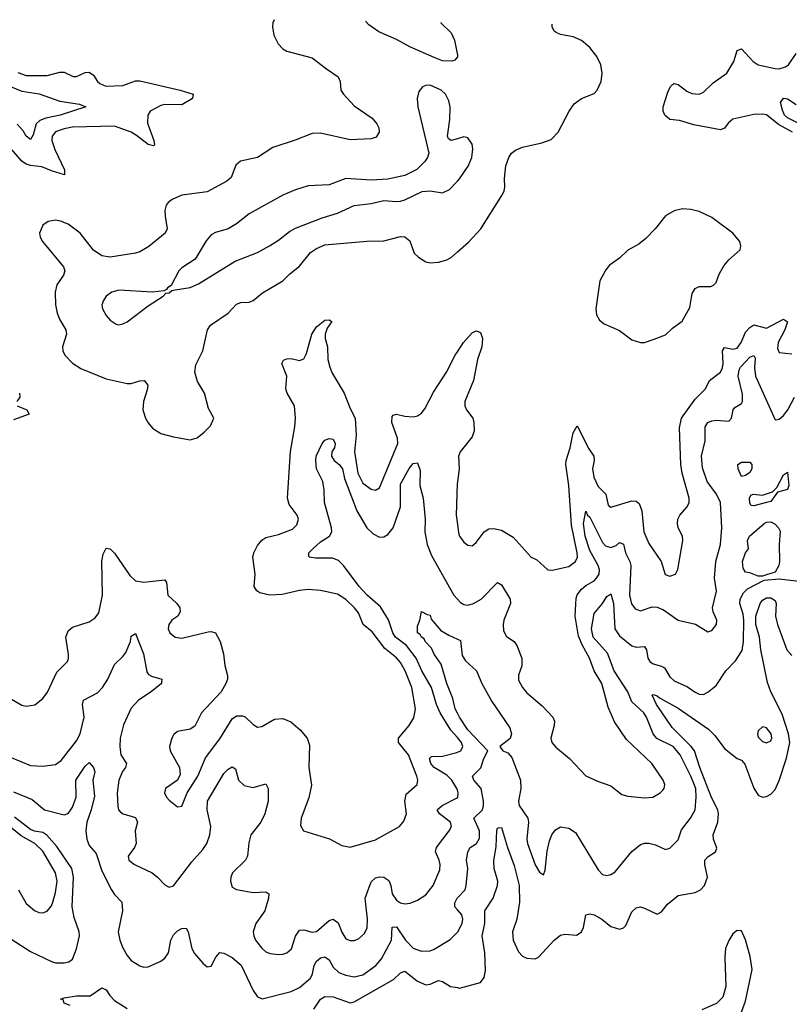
# Model space of a CAD drawing. Header units: inches. Extents: x 1694797 to 1849917, y 907313 to 1017959.
# Tile 830 of 834: x 1837919 to 1841578, y 1011585 to 1016264. Entities that reach past the tile are written whole.
import ezdxf

# ---------------------------------------------------------------- set-up
doc = ezdxf.new("R2010")
doc.units = ezdxf.units.IN
doc.header["$MEASUREMENT"] = 0
doc.layers.add('B8031', color=7, linetype='Continuous')
doc.layers.add('B8041', color=7, linetype='Continuous')

msp = doc.modelspace()

# ---------------------------------------------------------------- linework, layer by layer
at = {"layer": 'B8031', "color": 5}
for points, elevation in [([(1839129.5, 1016264.2), (1839123.2, 1016250), (1839121.5, 1016230), (1839127.6, 1016190), (1839147.8, 1016150), (1839170, 1016126), (1839190, 1016114.6), (1839310, 1016083.2), (1839378, 1016030), (1839433.4, 1015993.4), (1839442.6, 1015970), (1839445.3, 1015930), (1839458.7, 1015910), (1839510, 1015854.3), (1839595.5, 1015795.5), (1839617.3, 1015770), (1839626.5, 1015750), (1839628.8, 1015730), (1839613.5, 1015706.5), (1839590, 1015698.5), (1839490, 1015694), (1839350, 1015725.7), (1839310, 1015723.8), (1839228.6, 1015691.4), (1839122.7, 1015657.3), (1839050, 1015608.6), (1838968.6, 1015591.4), (1838947.3, 1015572.7), (1838925.1, 1015514.9), (1838903.5, 1015496.5), (1838810, 1015445.8), (1838690.6, 1015430.6), (1838644.2, 1015410), (1838625.1, 1015394.9), (1838616.4, 1015383.6), (1838610, 1015358), (1838610.2, 1015330), (1838620.7, 1015270), (1838610.2, 1015250), (1838533.7, 1015186.3), (1838490, 1015160.8), (1838470, 1015154.9), (1838350, 1015135.7), (1838310, 1015142.8), (1838269.5, 1015169.5), (1838207.2, 1015250), (1838150, 1015293.3), (1838112.8, 1015307.2), (1838089.2, 1015310.8), (1838055.3, 1015304.7), (1838030, 1015287.3), (1838012.8, 1015250), (1838016.5, 1015230), (1838028.4, 1015210), (1838127.8, 1015090), (1838133.2, 1015070), (1838127.5, 1015050), (1838096.3, 1015003.7), (1838087.7, 1014970), (1838090.1, 1014910), (1838097.3, 1014870), (1838110, 1014837.4), (1838139.3, 1014790), (1838142, 1014770), (1838123.2, 1014710), (1838124.2, 1014690), (1838134, 1014670), (1838170, 1014632.7), (1838210, 1014606.3), (1838330, 1014557.4), (1838430, 1014535.5), (1838450, 1014535.8), (1838490, 1014548.4), (1838511, 1014550), (1838527.9, 1014527.9), (1838525.2, 1014505.2), (1838507.6, 1014450), (1838505.3, 1014410), (1838517.6, 1014370), (1838530, 1014348), (1838550, 1014323.8), (1838590, 1014298.4), (1838650, 1014281.6), (1838730, 1014267.3), (1838762.5, 1014277.5), (1838796.1, 1014303.9), (1838825.8, 1014334.2), (1838842.7, 1014370), (1838816.6, 1014416.6), (1838798.4, 1014490), (1838765.1, 1014545.1), (1838751.5, 1014590), (1838756, 1014624), (1838789.9, 1014690.2), (1838812.7, 1014790), (1838827.1, 1014812.9), (1838909.8, 1014870), (1838950, 1014912.4), (1838970, 1014920.2), (1839010, 1014921.5), (1839029.6, 1014930), (1839074.3, 1014965.7), (1839170, 1015023.6), (1839203.6, 1015056.4), (1839250, 1015092.2), (1839301.7, 1015158.3), (1839330, 1015176.8), (1839370, 1015194.1), (1839570, 1015211.3), (1839650, 1015213.2), (1839730, 1015233.7), (1839750, 1015232.4), (1839773.6, 1015213.6), (1839795.1, 1015155.1), (1839815.9, 1015135.9), (1839850, 1015114.3), (1839870, 1015109.1), (1839910, 1015111.3), (1839950, 1015123.2), (1839970, 1015134.7), (1840000, 1015161.2)], 620), ([(1840000, 1016088.2), (1839988.6, 1016071.4), (1839973.4, 1016066.6), (1839930, 1016069), (1839890, 1016084.1), (1839774.5, 1016134.5), (1839710, 1016170.9), (1839627, 1016207), (1839579.8, 1016239.8), (1839562.5, 1016257)], 620), ([(1839921.2, 1016250.9), (1839921.8, 1016250), (1839970, 1016201.5), (1839986.5, 1016166.5), (1840000, 1016096.3)], 620), ([(1837910, 1016013.8), (1837950, 1015998.7), (1838050, 1015999.7), (1838110, 1016014.3), (1838130, 1016014.2), (1838173.5, 1015993.5), (1838190, 1015994.4), (1838230, 1016013.1), (1838250, 1016014.3), (1838270, 1016000.8), (1838289.4, 1015970), (1838300.5, 1015960.5), (1838328.8, 1015948.8), (1838410, 1015951.9), (1838470, 1015974.4), (1838490, 1015973.4), (1838682, 1015930), (1838744, 1015910), (1838740.3, 1015890), (1838690, 1015859.8), (1838610, 1015860.9), (1838590, 1015857.2), (1838539.7, 1015830), (1838527.8, 1015810), (1838527.5, 1015772.5), (1838557.3, 1015690), (1838560.5, 1015670), (1838555.6, 1015664.4), (1838530, 1015671.1), (1838474.7, 1015714.7), (1838449.1, 1015729.1), (1838370, 1015758), (1838170, 1015754.2), (1838130, 1015746.2), (1838088.9, 1015731.1), (1838073, 1015710), (1838072.1, 1015690), (1838087, 1015647), (1838132.4, 1015550), (1838132.3, 1015527.7), (1838070, 1015546.1), (1838025.1, 1015565.1), (1837970, 1015571.1), (1837950, 1015577.4), (1837930, 1015592.1), (1837870, 1015661.4)], 580), ([(1837811.7, 1015971.7), (1837930, 1015925.2), (1838011.7, 1015911.7), (1838110, 1015876.3), (1838203.4, 1015863.4), (1838233.4, 1015850), (1838111.7, 1015810), (1838043.8, 1015796.2), (1838015, 1015785), (1837997.2, 1015770), (1837983.4, 1015716.6), (1837970, 1015695.4), (1837950, 1015711), (1837935.9, 1015735.9), (1837907, 1015767)], 560), ([(1840000, 1015698.2), (1839970, 1015689.5), (1839958, 1015698), (1839953.2, 1015710), (1839964.2, 1015790), (1839965.1, 1015850), (1839959.1, 1015879.1), (1839943.7, 1015910), (1839922.7, 1015930), (1839870, 1015953.3), (1839850, 1015952), (1839834.6, 1015945.4), (1839816.4, 1015923.6), (1839808.7, 1015890), (1839812, 1015850), (1839864.4, 1015630), (1839858.4, 1015610), (1839845.7, 1015590), (1839807.2, 1015552.8), (1839750, 1015523.5), (1839670, 1015506.2), (1839590, 1015502.4), (1839470, 1015509.7), (1839390, 1015478.7), (1839290, 1015474.8), (1839230, 1015455.6), (1839170.5, 1015430), (1839010, 1015341.4), (1838950, 1015293.5), (1838910.2, 1015269.8), (1838850, 1015253.3), (1838830, 1015241.7), (1838806.2, 1015213.8), (1838754, 1015126), (1838690, 1015085.6), (1838675.8, 1015070), (1838639.1, 1015000.9), (1838622, 1014990), (1838618, 1014982), (1838604.7, 1014975.3), (1838551, 1014969), (1838390, 1014978.8), (1838357.3, 1014970), (1838330.5, 1014950), (1838317.1, 1014930), (1838310.4, 1014910), (1838312.7, 1014890), (1838330, 1014859.1), (1838350, 1014836.3), (1838378, 1014818), (1838390, 1014814.9), (1838410, 1014818.4), (1838430, 1014828.4), (1838530, 1014904.9), (1838602, 1014950), (1838614.6, 1014965.4), (1838630, 1014966.8), (1838643.1, 1014976.9), (1838659, 1014981), (1838730, 1014992.2), (1838770, 1015008.8), (1838943.6, 1015116.4), (1839050, 1015158.2), (1839106.6, 1015190), (1839150, 1015215.8), (1839201.7, 1015258.4), (1839230, 1015273.2), (1839357.2, 1015322.8), (1839430, 1015344.7), (1839510, 1015381.3), (1839590, 1015390.3), (1839650, 1015404.4), (1839710, 1015399.6), (1839730, 1015402.3), (1839750, 1015407.6), (1839832.4, 1015447.6), (1839870, 1015450.3), (1839930, 1015441.6), (1839963.3, 1015456.7), (1840000, 1015497)], 640), ([(1837870, 1013041.1), (1837930, 1013007), (1837950, 1013002), (1837991.1, 1013008.9), (1838030, 1013039.1), (1838051, 1013069), (1838096.4, 1013163.6), (1838146.2, 1013213.8), (1838152.1, 1013227.9), (1838152.1, 1013247.9), (1838138, 1013330), (1838150, 1013360.4), (1838170, 1013376.9), (1838250, 1013402.8), (1838278, 1013422), (1838295, 1013445), (1838313.6, 1013530), (1838310, 1013691.3), (1838316, 1013724), (1838330, 1013753), (1838350, 1013750.4), (1838370, 1013728.8), (1838442.5, 1013622.5), (1838470, 1013598.2), (1838510, 1013591.6), (1838610, 1013603), (1838616.5, 1013590), (1838623.6, 1013530), (1838666.4, 1013490), (1838681.1, 1013470), (1838682, 1013450), (1838670.4, 1013430), (1838642.4, 1013410), (1838628.8, 1013390), (1838625.7, 1013370), (1838632.7, 1013350), (1838658.8, 1013330), (1838690, 1013324.6), (1838814.9, 1013354.9), (1838830, 1013357.1), (1838850, 1013350.6), (1838872.2, 1013310), (1838888.4, 1013250), (1838895.2, 1013195.2), (1838907.2, 1013147.2), (1838906.5, 1013130), (1838899, 1013110), (1838876.5, 1013070), (1838783.7, 1012970), (1838752.4, 1012907.6), (1838730, 1012893.3), (1838670, 1012881.3), (1838652.4, 1012867.6), (1838642.3, 1012850), (1838631.5, 1012810), (1838634, 1012790), (1838679.3, 1012710), (1838682.3, 1012677.7), (1838670.2, 1012649.8), (1838613, 1012610), (1838608.2, 1012590), (1838617.1, 1012570), (1838630, 1012555.5), (1838670, 1012523), (1838690, 1012526.8), (1838715, 1012590), (1838765.8, 1012670), (1838803.3, 1012756.7), (1838870, 1012846.5), (1838930, 1012942.3), (1838950, 1012955.9), (1838976.7, 1012956.7), (1838991.3, 1012951.3), (1839030, 1012914.7), (1839050, 1012902.3), (1839070, 1012905.5), (1839130, 1012939.5), (1839170, 1012943.5), (1839208, 1012928), (1839252, 1012890), (1839285.8, 1012850), (1839297.2, 1012817.2), (1839294.1, 1012710), (1839306.4, 1012626.4), (1839293.4, 1012566.6), (1839256.9, 1012470), (1839254.4, 1012434.4), (1839267.7, 1012410), (1839392.3, 1012372.3), (1839450, 1012340.5), (1839490, 1012332.7), (1839610, 1012367.2), (1839724.7, 1012430), (1839744.7, 1012455.3), (1839758.5, 1012490), (1839750.6, 1012550), (1839755.9, 1012584.1), (1839808.3, 1012630), (1839811.8, 1012650), (1839807.9, 1012670), (1839768.2, 1012770), (1839719.8, 1012830), (1839719.3, 1012850), (1839770.8, 1012910), (1839792.9, 1012947.1), (1839801.1, 1012990), (1839783.9, 1013090), (1839752.2, 1013170), (1839730, 1013209.8), (1839710, 1013231.6), (1839655.7, 1013275.7), (1839594.6, 1013354.6), (1839551.6, 1013390), (1839530, 1013446), (1839511.2, 1013470), (1839470, 1013509), (1839430, 1013533.8), (1839350, 1013552), (1839290, 1013556), (1839250, 1013551.8), (1839167.6, 1013532.4), (1839108.8, 1013528.8), (1839060.5, 1013540.5), (1839046, 1013550), (1839034.3, 1013570), (1839039.1, 1013630), (1839027.5, 1013710), (1839031.6, 1013730), (1839050, 1013766), (1839069.9, 1013790.1), (1839090, 1013803.8), (1839150, 1013817.5), (1839216.3, 1013843.7), (1839236.4, 1013863.6), (1839244.4, 1013890), (1839239, 1013910), (1839201.1, 1013961.1), (1839192.7, 1013990), (1839207, 1014213), (1839227.1, 1014330), (1839229.8, 1014370), (1839225.4, 1014430), (1839190.8, 1014490), (1839183.8, 1014510), (1839189.8, 1014570), (1839165.3, 1014630), (1839173.8, 1014646.2), (1839190, 1014652.9), (1839210, 1014654), (1839250, 1014645.4), (1839270, 1014652.6), (1839282.6, 1014677.4), (1839308.3, 1014770), (1839330, 1014804.6), (1839370, 1014835.9), (1839390, 1014838.6), (1839402.6, 1014830), (1839381.4, 1014798.6), (1839371.5, 1014770), (1839372.2, 1014750), (1839383.1, 1014710), (1839383.9, 1014650), (1839393.3, 1014613.3), (1839404.3, 1014584.3), (1839461.4, 1014490), (1839490, 1014416.4), (1839513.8, 1014370), (1839519.6, 1014290), (1839510.7, 1014210), (1839526.4, 1014110), (1839550, 1014061.5), (1839590, 1014033.8), (1839610, 1014028.9), (1839630, 1014039.5), (1839716.6, 1014250), (1839715.6, 1014275.6), (1839687.8, 1014350), (1839690, 1014379.1), (1839694.7, 1014385.2), (1839709.8, 1014390.2), (1839750, 1014380.1), (1839790, 1014376.8), (1839810, 1014381.6), (1839830, 1014394.8), (1839845.7, 1014414.3), (1839885.7, 1014494.3), (1839948.7, 1014590), (1839989.2, 1014670), (1840000, 1014686.6)], 580), ([(1837918.2, 1014490), (1837920.2, 1014470), (1837906.5, 1014450)], 580), ([(1837907.6, 1014430), (1837953.7, 1014410), (1837964.4, 1014390), (1837890, 1014363.4)], 580), ([(1840000, 1012852.8), (1839968.7, 1012888.7), (1839918.4, 1012970), (1839901.1, 1013010), (1839876.7, 1013090), (1839830.7, 1013170), (1839803.6, 1013230), (1839758, 1013290), (1839705.8, 1013330), (1839692.7, 1013350), (1839672.6, 1013412.6), (1839633.9, 1013473.9), (1839570.6, 1013530), (1839533.3, 1013570), (1839458.3, 1013670), (1839434.1, 1013694.1), (1839405.7, 1013705.7), (1839325.8, 1013705.8), (1839297.2, 1013710), (1839294, 1013714), (1839293.7, 1013730), (1839312.2, 1013750), (1839350, 1013783.5), (1839392.2, 1013810), (1839403.1, 1013830), (1839401.8, 1013850), (1839368.1, 1013970), (1839367.1, 1014030), (1839360.4, 1014070), (1839330.7, 1014130), (1839327.1, 1014170), (1839328.6, 1014190), (1839356.9, 1014250), (1839370, 1014266.7), (1839390, 1014274.4), (1839410, 1014270.4), (1839419.5, 1014250), (1839415.3, 1014230), (1839403.7, 1014210), (1839401.7, 1014190), (1839414.4, 1014170), (1839438.6, 1014150), (1839454.1, 1014130), (1839463.9, 1014083.9), (1839522, 1013930), (1839570, 1013849.4), (1839600.4, 1013820.4), (1839630, 1013805.3), (1839650, 1013806.7), (1839670, 1013817.6), (1839695, 1013850), (1839729.4, 1013950), (1839730, 1014057.1), (1839770, 1014132.2), (1839790, 1014154.9), (1839810, 1014158.8), (1839822.3, 1014122.3), (1839821.3, 1014050), (1839837.2, 1013990), (1839846.2, 1013890), (1839844.6, 1013830), (1839855.9, 1013770), (1839877.5, 1013717.5), (1839983.2, 1013530), (1840000, 1013511.1)], 560), ([(1840000, 1014068), (1839999.1, 1014060.9), (1839994, 1013910), (1840000, 1013866.1)], 580), ([(1840000, 1012968.9), (1839989.4, 1012990), (1839977.9, 1013037.9), (1839949.9, 1013110), (1839922.4, 1013202.4), (1839890, 1013249.7), (1839877.2, 1013277.2), (1839846.9, 1013310), (1839841.7, 1013321.7), (1839829.7, 1013330), (1839823.3, 1013343.3), (1839809.8, 1013350), (1839810, 1013382), (1839821.2, 1013410), (1839830, 1013451.3), (1839856.9, 1013436.9), (1839870, 1013434.8), (1839875.9, 1013415.9), (1839921.7, 1013361.7), (1839958.9, 1013338.9), (1840000, 1013320.4)], 540), ([(1837878.8, 1012758.8), (1837970, 1012719.8), (1838030, 1012716.8), (1838090, 1012724.2), (1838116.7, 1012743.4), (1838190, 1012837.1), (1838207.1, 1012870), (1838226.5, 1012950), (1838217.3, 1013010), (1838223.1, 1013030), (1838290, 1013064.7), (1838313.5, 1013090), (1838338.9, 1013130), (1838370, 1013200.5), (1838410, 1013237.6), (1838423.6, 1013256.4), (1838445.8, 1013310), (1838450, 1013334.8), (1838470, 1013346.8), (1838507.8, 1013250), (1838524.5, 1013164.4), (1838532.4, 1013152.4), (1838545.2, 1013145.2), (1838594.4, 1013130), (1838594.2, 1013114.2), (1838594, 1013110), (1838543.6, 1013070), (1838483.9, 1013030), (1838450, 1012992.1), (1838413, 1012913), (1838396.8, 1012850), (1838395.2, 1012810), (1838400.2, 1012770), (1838427.6, 1012730), (1838422.4, 1012710), (1838408.5, 1012691.5), (1838390.1, 1012649.9), (1838382.1, 1012590), (1838385.4, 1012525.5), (1838389.3, 1012509.3), (1838398.6, 1012498.6), (1838411, 1012491), (1838470, 1012473.7), (1838479.7, 1012450), (1838467.9, 1012410), (1838473.4, 1012350), (1838465, 1012330), (1838434.3, 1012290), (1838438, 1012270), (1838464.4, 1012250), (1838549.5, 1012209.5), (1838574.6, 1012190), (1838610, 1012152.4), (1838630, 1012142.4), (1838650, 1012148.5), (1838738, 1012262), (1838790, 1012320.2), (1838808.3, 1012350), (1838823.2, 1012390), (1838827.4, 1012430), (1838811, 1012510), (1838811.9, 1012550), (1838890, 1012682.6), (1838910, 1012702.6), (1838930, 1012714), (1838944.7, 1012704.7), (1838960.2, 1012650), (1838985.8, 1012625.8), (1839030, 1012616.3), (1839090, 1012633), (1839100.4, 1012610), (1839100.4, 1012550), (1839084.6, 1012490), (1839065, 1012450), (1839018.7, 1012390), (1839007.9, 1012352.1), (1839001.5, 1012290), (1838992.4, 1012270), (1838931, 1012210), (1838923.2, 1012190), (1838922, 1012170), (1838930, 1012141.6), (1838950, 1012130.3), (1839030, 1012116.9), (1839090, 1012119.5), (1839103.8, 1012110), (1839102.4, 1012090), (1839084.5, 1012030), (1839041.8, 1011970), (1839029.4, 1011930), (1839031.8, 1011910), (1839041, 1011890), (1839070, 1011851.5), (1839090, 1011834.7), (1839110, 1011826.7), (1839150, 1011822.2), (1839170, 1011822.9), (1839189.9, 1011830.1), (1839211, 1011849), (1839230.9, 1011909.1), (1839250, 1011936.9), (1839270, 1011939.8), (1839310, 1011927.8), (1839330, 1011931), (1839390, 1011983.5), (1839410, 1011990.2), (1839432.9, 1011972.9), (1839450, 1011928.5), (1839470, 1011896.5), (1839490.9, 1011889.1), (1839510, 1011889.1), (1839530, 1011896.1), (1839558.2, 1011921.8), (1839571.6, 1011948.4), (1839572.9, 1011990), (1839561.5, 1012090), (1839590, 1012166.7), (1839610, 1012186), (1839630, 1012191.5), (1839650, 1012189.4), (1839674, 1012174), (1839683.9, 1012150), (1839690.2, 1012110), (1839710, 1012080.7), (1839730, 1012066.7), (1839750, 1012062.8), (1839774.9, 1012065.1), (1839810, 1012079.6), (1839850, 1012105.3), (1839884.8, 1012150), (1839915.9, 1012224.1), (1839917.6, 1012250), (1839913.2, 1012270), (1839896.5, 1012310), (1839900.7, 1012330), (1839961.6, 1012410), (1839971.6, 1012430), (1839966.5, 1012450), (1839914.8, 1012490), (1839904.1, 1012510), (1839927.1, 1012530), (1839995.6, 1012564.4), (1840000, 1012568.2)], 560), ([(1840000, 1012603), (1839998, 1012610), (1839973.1, 1012650), (1839950, 1012673.5), (1839889.4, 1012710), (1839873.1, 1012730), (1839867.4, 1012752.6), (1839877.4, 1012762.6), (1839930, 1012763.9), (1839998.1, 1012781.9), (1840000, 1012782.8)], 560), ([(1837890, 1012594.2), (1837978.7, 1012558.7), (1838037.3, 1012510), (1838130, 1012484.9), (1838150, 1012492.2), (1838157.4, 1012502.6), (1838170, 1012522.4), (1838188.3, 1012570), (1838186.9, 1012650), (1838230, 1012717.3), (1838250, 1012734.9), (1838270.2, 1012710), (1838276.2, 1012690), (1838267.1, 1012650), (1838274.2, 1012574.2), (1838259.6, 1012510), (1838237.9, 1012450), (1838234.2, 1012410), (1838238.9, 1012370), (1838250, 1012340.3), (1838282.4, 1012302.4), (1838310, 1012219.6), (1838356, 1012130), (1838370, 1012106.7), (1838405.3, 1012070), (1838408.3, 1012030), (1838387.5, 1011930), (1838395.3, 1011890), (1838410, 1011854), (1838430, 1011817), (1838450, 1011794), (1838490, 1011768), (1838510, 1011762), (1838530, 1011763.6), (1838589.8, 1011790.2), (1838610, 1011804.6), (1838626.4, 1011830), (1838638, 1011890), (1838650, 1011915.6), (1838670, 1011934), (1838690, 1011944.9), (1838710, 1011946.8), (1838720.5, 1011930), (1838736.9, 1011850), (1838750, 1011827.4), (1838790, 1011780.5), (1838810, 1011762.8), (1838830, 1011766.8), (1838851.3, 1011808.7), (1838870, 1011830.7), (1838890, 1011828.4), (1838930, 1011806.9), (1838971.5, 1011771.5), (1839030, 1011650.3), (1839050, 1011621.1), (1839071.7, 1011611.7), (1839210, 1011645.8), (1839250, 1011664.7), (1839301.3, 1011710), (1839312, 1011730), (1839319.6, 1011770), (1839329.9, 1011790.1), (1839350, 1011805.9), (1839370, 1011811.1), (1839390, 1011796.5), (1839410, 1011762.3), (1839436.5, 1011736.5), (1839470, 1011723.7), (1839510, 1011716.4), (1839550, 1011725.4), (1839611.7, 1011770), (1839639.3, 1011800.7), (1839687.2, 1011890), (1839690, 1011952), (1839710, 1011953.7), (1839753.3, 1011890), (1839790, 1011852.2), (1839830, 1011838.3), (1839870, 1011839.3), (1839890, 1011846.7), (1839966.1, 1011893.9), (1840000, 1011927.6)], 540), ([(1837912.9, 1012130), (1837950, 1012063.7), (1837990, 1012030.3), (1838010, 1012021.7), (1838030, 1012019.5), (1838050, 1012028.5), (1838070, 1012052.7), (1838077.1, 1012070), (1838090, 1012117.3), (1838096.9, 1012170), (1838089.9, 1012210), (1838030, 1012312.8), (1837991.2, 1012350), (1837925.8, 1012385.8), (1837850, 1012447.1)], 560), ([(1837855, 1011910), (1837970, 1011836.4), (1838070, 1011788.8), (1838090, 1011782.7), (1838130, 1011781.7), (1838152.7, 1011787.3), (1838170, 1011799.5), (1838190, 1011848.2), (1838203.8, 1011910), (1838201.7, 1011930), (1838177.9, 1011997.9), (1838169.1, 1012049.1), (1838175.7, 1012190), (1838166.5, 1012230), (1838095.2, 1012335.2), (1838049, 1012389), (1838030, 1012401.2), (1837990, 1012407.5), (1837970, 1012415.5), (1837894.3, 1012474.3)], 540), ([(1840000, 1012034.2), (1839988.1, 1012048.1), (1839988.2, 1012068.2), (1839999.5, 1012090), (1840000, 1012090.5)], 540), ([(1839317.7, 1011562.3), (1839350, 1011610.2), (1839370, 1011622.1), (1839410, 1011620.3), (1839490, 1011591.9), (1839510, 1011596.8), (1839697.1, 1011702.9), (1839730, 1011734.2), (1839750, 1011742.3), (1839810, 1011695.3), (1839850, 1011678.5), (1839870, 1011680.9), (1839910, 1011697.8), (1839930, 1011694), (1839966.5, 1011670), (1840000, 1011664.4)], 520), ([(1838159.4, 1011579.4), (1838131.5, 1011590), (1838126, 1011606), (1838114, 1011610), (1838130, 1011616.4), (1838190, 1011624.9), (1838254.8, 1011625.2), (1838310, 1011664), (1838330, 1011653.4), (1838347.1, 1011627.1), (1838370, 1011604), (1838430, 1011566)], 520)]:
    msp.add_lwpolyline(points, dxfattribs=dict(at, elevation=elevation))
at = {"layer": 'B8041', "color": 5}
for points, elevation in [([(1840000, 1015161.2), (1840052.4, 1015207.6), (1840112, 1015270), (1840211.2, 1015428.8), (1840221.6, 1015450), (1840225.2, 1015470), (1840223.2, 1015510), (1840230.6, 1015569.4), (1840244.4, 1015610), (1840257.2, 1015630), (1840276.4, 1015643.6), (1840310, 1015657.7), (1840401.7, 1015678.3), (1840445.2, 1015694.8), (1840478.9, 1015730), (1840530.9, 1015830), (1840555.8, 1015864.2), (1840590, 1015890.2), (1840650, 1015914), (1840664.2, 1015930), (1840683.2, 1015970), (1840689, 1016010), (1840681.8, 1016050), (1840663.1, 1016090), (1840630, 1016132.6), (1840590, 1016165.4), (1840550, 1016183.5), (1840490, 1016194.5), (1840470, 1016202.6), (1840460.5, 1016210), (1840451.1, 1016230), (1840451.1, 1016243.2)], 620), ([(1840000, 1016096.3), (1840001.2, 1016090), (1840000, 1016088.2)], 620), ([(1841592.4, 1015730), (1841526.6, 1015766.6), (1841470, 1015812.1), (1841450, 1015815.6), (1841410, 1015813.3), (1841310, 1015791.7), (1841287, 1015773), (1841270, 1015748.5), (1841250, 1015741.1), (1841124.2, 1015764.2), (1841055.3, 1015784.7), (1841009.8, 1015789.8), (1840986.6, 1015810), (1840978.4, 1015830), (1840978, 1015850), (1840999.7, 1015920.3), (1841012.8, 1015947.2), (1841023.1, 1015956.9), (1841030, 1015961.6), (1841050, 1015955.8), (1841090, 1015924.4), (1841114.2, 1015914.2), (1841150, 1015911.1), (1841170, 1015919.2), (1841215.8, 1015964.2), (1841281.4, 1016010), (1841313.9, 1016066.1), (1841330, 1016117.3), (1841350, 1016126), (1841406.2, 1016066.2), (1841429.5, 1016049.4), (1841510, 1016032), (1841530, 1016030.2), (1841560.2, 1016039.8), (1841573.5, 1016050), (1841610, 1016103.1)], 580), ([(1841642, 1015762), (1841570, 1015797.8), (1841555.4, 1015810), (1841545.4, 1015834.6), (1841535.8, 1015870), (1841550, 1015891), (1841570, 1015888), (1841610, 1015861.3)], 560), ([(1840000, 1015497), (1840010, 1015508), (1840051.9, 1015568.1), (1840068.2, 1015610), (1840074, 1015650), (1840070, 1015673.2), (1840050, 1015702.7), (1840030, 1015707), (1840000, 1015698.2)], 640), ([(1840000, 1013866.1), (1840005.5, 1013825.5), (1840010.3, 1013810), (1840030, 1013781.3), (1840050, 1013767.4), (1840070, 1013764.6), (1840090, 1013779.3), (1840128, 1013830), (1840150, 1013844), (1840173.2, 1013846.8), (1840210, 1013838.8), (1840264.6, 1013804.6), (1840350, 1013710.4), (1840377.7, 1013697.7), (1840430, 1013650.4), (1840450, 1013648.7), (1840530, 1013666.2), (1840562.2, 1013690), (1840570.5, 1013709.5), (1840569.8, 1013730.2), (1840542.6, 1013862.6), (1840530.5, 1014050.5), (1840515.6, 1014150), (1840516.6, 1014170), (1840536.7, 1014230), (1840550, 1014301.6), (1840570, 1014334.9), (1840624.5, 1014224.5), (1840648, 1014190), (1840650.1, 1014170), (1840643, 1014130), (1840649.2, 1014090), (1840670, 1014046), (1840705.2, 1014010), (1840717.1, 1013957.1), (1840730, 1013947.3), (1840830, 1013977.3), (1840850, 1013976.5), (1840864.5, 1013964.5), (1840877.4, 1013930), (1840886.2, 1013830), (1840910, 1013774.9), (1840968.9, 1013690), (1840988.3, 1013628.3), (1841010, 1013619.5), (1841037, 1013630), (1841047.9, 1013652.1), (1841072.2, 1013790), (1841069.7, 1013810), (1841049.8, 1013850), (1841045.7, 1013870), (1841047.5, 1013890), (1841057.1, 1013910), (1841092.3, 1013950), (1841101.4, 1013970), (1841102.5, 1013990), (1841068.5, 1014108.5), (1841061.7, 1014150), (1841056, 1014324), (1841065.8, 1014370), (1841130, 1014460.2), (1841179.8, 1014510), (1841198.5, 1014550), (1841251, 1014589), (1841261, 1014610), (1841263.6, 1014630), (1841260.4, 1014690), (1841270, 1014706.7), (1841310, 1014699.1), (1841330, 1014703.1), (1841349.5, 1014730), (1841370, 1014779), (1841390, 1014801.2), (1841410, 1014814.8), (1841470, 1014798.2), (1841550, 1014840.6), (1841569, 1014829), (1841556.9, 1014790), (1841524.6, 1014730), (1841521.6, 1014701.6), (1841530, 1014682.6), (1841590, 1014675.8)], 580), ([(1840000, 1014686.6), (1840029, 1014731), (1840070, 1014776.4), (1840090, 1014786.4), (1840110, 1014778), (1840118.6, 1014750), (1840116.3, 1014710), (1840096.3, 1014650), (1840077, 1014550), (1840035.2, 1014450), (1840035.6, 1014430), (1840042.8, 1014410), (1840073, 1014370), (1840078.5, 1014350), (1840079, 1014310), (1840070, 1014281.3), (1840014, 1014210), (1840005.5, 1014190), (1840008.3, 1014130), (1840000, 1014068)], 580), ([(1840000, 1013511.1), (1840014.6, 1013494.6), (1840030, 1013484.9), (1840050, 1013482), (1840076.2, 1013490), (1840113.5, 1013510), (1840190, 1013590.4), (1840210, 1013579.3), (1840250.2, 1013510), (1840252.2, 1013490), (1840220.6, 1013410), (1840217.2, 1013390), (1840219.6, 1013359.6), (1840233.7, 1013333.7), (1840269.2, 1013309.2), (1840283.1, 1013290), (1840306.3, 1013230), (1840306.4, 1013193.6), (1840290.4, 1013150), (1840290, 1013126), (1840308.8, 1013090), (1840330, 1013064.9), (1840403.6, 1013003.6), (1840454, 1012950), (1840461.3, 1012930), (1840460.3, 1012910), (1840443.7, 1012850), (1840449, 1012829), (1840467.5, 1012807.5), (1840533.7, 1012753.7), (1840611.1, 1012671.1), (1840665.5, 1012645.5), (1840730, 1012622.8), (1840782.3, 1012582.3), (1840810, 1012573.6), (1840890, 1012565.8), (1840929.8, 1012570.2), (1840964.5, 1012590), (1840977.4, 1012602.6), (1840983.6, 1012610), (1840986.3, 1012630), (1840978.3, 1012650), (1840924.4, 1012730), (1840803.3, 1012843.3), (1840746.9, 1012926.9), (1840717.3, 1012997.3), (1840687.1, 1013110), (1840650.6, 1013170), (1840628.1, 1013230), (1840593, 1013293), (1840575.2, 1013335.2), (1840559.9, 1013430), (1840564.6, 1013515.4), (1840570, 1013531.3), (1840590, 1013558.2), (1840610, 1013575.3), (1840650, 1013597.6), (1840661.7, 1013610), (1840673.3, 1013630), (1840674.9, 1013650), (1840668.8, 1013670), (1840630, 1013741.1), (1840606.9, 1013810), (1840599.6, 1013870), (1840610, 1013928), (1840619, 1013910), (1840630, 1013900.2), (1840690, 1013779.8), (1840704.1, 1013764.1), (1840730, 1013755.4), (1840754.7, 1013765.3), (1840770, 1013780.3), (1840790, 1013772.4), (1840798.9, 1013730), (1840819.9, 1013690), (1840824.8, 1013670), (1840818.8, 1013530), (1840827.8, 1013487.8), (1840844.6, 1013464.6), (1840870, 1013455.5), (1840926.5, 1013473.5), (1840950, 1013472.8), (1840979.3, 1013459.3), (1841050, 1013411.3), (1841132.2, 1013392.2), (1841190, 1013355.6), (1841210, 1013362.3), (1841232.4, 1013390), (1841234, 1013410), (1841216.5, 1013450), (1841212.8, 1013470), (1841232.2, 1013547.8), (1841222.9, 1013610), (1841229.2, 1013690), (1841250.4, 1013770), (1841256.7, 1013850), (1841250.5, 1013970), (1841232.1, 1014010), (1841187.3, 1014070), (1841164.8, 1014135.2), (1841159.8, 1014190), (1841177.3, 1014262.7), (1841178.5, 1014330), (1841190.6, 1014349.4), (1841210, 1014357.8), (1841230, 1014361.4), (1841290, 1014355.8), (1841303, 1014370), (1841310.9, 1014410), (1841318.5, 1014421.5), (1841350, 1014440.2), (1841355.3, 1014450), (1841355.1, 1014484.9), (1841335.4, 1014570), (1841339.8, 1014600.2), (1841346.5, 1014613.5), (1841390, 1014660.9), (1841410, 1014668.7), (1841415, 1014655), (1841412.2, 1014610), (1841417.5, 1014570), (1841510, 1014362), (1841530, 1014365.5), (1841550, 1014383.2), (1841570.6, 1014410), (1841602.9, 1014470)], 560), ([(1840000, 1013320.4), (1840014.1, 1013314.1), (1840023.5, 1013243.5), (1840038.2, 1013218.2), (1840090.2, 1013170), (1840116.6, 1013110), (1840163.6, 1013023.6), (1840250, 1012899), (1840257.2, 1012870), (1840251, 1012849), (1840202, 1012810), (1840216.3, 1012790), (1840240.5, 1012780.5), (1840258.8, 1012758.8), (1840300.2, 1012650), (1840301.6, 1012610), (1840291, 1012550), (1840294.2, 1012530), (1840335.2, 1012470), (1840337.5, 1012450), (1840330.2, 1012370), (1840333.7, 1012350), (1840370, 1012247.7), (1840390, 1012213.4), (1840410, 1012201), (1840417.7, 1012222.3), (1840426.4, 1012313.6), (1840437.7, 1012362.3), (1840449, 1012391), (1840466.1, 1012413.9), (1840490, 1012428.4), (1840530, 1012422.4), (1840561.5, 1012401.5), (1840670, 1012223.8), (1840690, 1012202.4), (1840710, 1012197), (1840730, 1012202), (1840750, 1012215.3), (1840829, 1012311), (1840870, 1012345.4), (1840890, 1012351.4), (1840910.3, 1012350.3), (1840942.3, 1012342.3), (1840990, 1012320.7), (1841010, 1012327.7), (1841050, 1012366.7), (1841065, 1012415), (1841108.2, 1012470), (1841129.9, 1012510.1), (1841135.5, 1012570), (1841132.8, 1012610), (1841110, 1012669), (1841059, 1012770), (1841026, 1012810), (1840948.8, 1012848.8), (1840930, 1012869.9), (1840899.4, 1012950), (1840885.6, 1012970), (1840830, 1013023.4), (1840810.7, 1013070), (1840745.6, 1013170), (1840713.4, 1013253.4), (1840646, 1013330), (1840637.2, 1013370), (1840650, 1013443.1), (1840690, 1013490.3), (1840710, 1013522.6), (1840730, 1013535.8), (1840741.4, 1013490), (1840748.6, 1013370), (1840770, 1013336.8), (1840830, 1013288.1), (1840850, 1013282.4), (1840890, 1013285.7), (1840899.3, 1013270), (1840905, 1013230), (1840914.4, 1013214.4), (1840930, 1013203), (1840970, 1013192.5), (1840984, 1013184), (1841010, 1013142), (1841030, 1013122.5), (1841093.2, 1013093.2), (1841130, 1013068.2), (1841150, 1013059), (1841170, 1013057.6), (1841191.1, 1013068.9), (1841230, 1013100.5), (1841276, 1013170), (1841322, 1013218), (1841353.8, 1013266.1), (1841360.4, 1013310), (1841362, 1013410), (1841358.8, 1013438.8), (1841343.4, 1013490), (1841345, 1013510), (1841359.5, 1013540.5), (1841379.6, 1013560.4), (1841458.7, 1013601.3), (1841530, 1013606.4), (1841650, 1013592.4)], 540), ([(1840000, 1011664.4), (1840010, 1011662.7), (1840110, 1011688.4), (1840128.1, 1011711.9), (1840134.2, 1011745.8), (1840129.9, 1011829.9), (1840117.2, 1011910), (1840130.9, 1011970), (1840131.2, 1012030), (1840170.4, 1012089.6), (1840191.2, 1012150), (1840191.7, 1012170), (1840174.9, 1012230), (1840173.3, 1012266.7), (1840184.9, 1012335.1), (1840188.3, 1012411.7), (1840190, 1012422.8), (1840195.5, 1012424.5), (1840210, 1012425.5), (1840237.6, 1012330), (1840270, 1012244.2), (1840294.3, 1012150), (1840295.1, 1012070), (1840282.5, 1011990), (1840262.5, 1011930), (1840265.3, 1011890), (1840290, 1011834.6), (1840310, 1011814.4), (1840330, 1011804.2), (1840370, 1011800.9), (1840385.1, 1011810), (1840459.3, 1011890), (1840490, 1011914.2), (1840510, 1011919), (1840565.5, 1011914.5), (1840578.9, 1011921.1), (1840590, 1011930.4), (1840599.3, 1011950), (1840610, 1012010.4), (1840630, 1012014.4), (1840650.4, 1012010), (1840687.2, 1011990), (1840730, 1011954.7), (1840770, 1011942.8), (1840790, 1011948.9), (1840800, 1011960), (1840830, 1012024.9), (1840850, 1012043.6), (1840870, 1012047.9), (1840890, 1012042.8), (1840950, 1012014.3), (1840970, 1012025.3), (1840999.3, 1012060.7), (1841050, 1012102.3), (1841130, 1012116.5), (1841155.8, 1012130), (1841174.5, 1012150), (1841188.9, 1012190), (1841175.7, 1012250), (1841177, 1012270), (1841192.4, 1012287.6), (1841226.4, 1012310), (1841233, 1012327), (1841217, 1012370), (1841216.4, 1012390), (1841237.5, 1012450), (1841241.1, 1012490), (1841238.3, 1012510), (1841207.9, 1012567.9), (1841152, 1012710), (1841126.5, 1012790), (1841110.9, 1012810.9), (1841020.8, 1012900.8), (1840947.3, 1013010), (1840925.7, 1013054.3), (1840930, 1013058), (1840950, 1013051.1), (1840960.9, 1013041), (1841050, 1012992), (1841193.2, 1012893.2), (1841223.3, 1012863.3), (1841270, 1012801.5), (1841330, 1012752.9), (1841350, 1012745.3), (1841366.6, 1012726.6), (1841410, 1012611.6), (1841430, 1012578.5), (1841450.2, 1012570.2), (1841470, 1012573.2), (1841490, 1012584.4), (1841510, 1012606.3), (1841530, 1012648.2), (1841564.9, 1012755.1), (1841579.6, 1012830), (1841573.3, 1012870), (1841544.3, 1012964.3), (1841490.5, 1013070), (1841474.1, 1013114.1), (1841442.7, 1013270), (1841436.3, 1013330), (1841418.9, 1013390), (1841419.2, 1013430), (1841439.2, 1013490), (1841450, 1013506.4), (1841470, 1013516.1), (1841490, 1013516.6), (1841510, 1013504.9), (1841514.7, 1013490), (1841512.7, 1013430), (1841522.2, 1013390), (1841565.7, 1013270), (1841590, 1013242.5)], 520), ([(1840000, 1012090.5), (1840036.5, 1012130), (1840042.5, 1012150), (1840049.2, 1012230), (1840043.4, 1012270), (1840049.9, 1012310), (1840061.4, 1012330), (1840090.7, 1012350), (1840105.8, 1012374.2), (1840104.4, 1012410), (1840077.9, 1012470), (1840119.2, 1012510), (1840124.7, 1012530), (1840124.1, 1012550), (1840112.3, 1012610), (1840078, 1012650), (1840071.4, 1012670), (1840111.7, 1012708.3), (1840126, 1012754), (1840144.4, 1012790), (1840049.9, 1012890), (1840010, 1012949), (1840000, 1012968.9)], 540), ([(1840000, 1012782.8), (1840015.6, 1012790), (1840026, 1012810), (1840019.9, 1012830), (1840000, 1012852.8)], 560), ([(1840000, 1012568.2), (1840002, 1012570), (1840003.7, 1012590), (1840000, 1012603)], 560), ([(1840000, 1011927.6), (1840002.4, 1011930), (1840023.2, 1011970), (1840026, 1011990), (1840020.7, 1012010), (1840000, 1012034.2)], 540), ([(1841335.9, 1011510), (1841370, 1011600.9), (1841401.5, 1011750), (1841392.5, 1011812.5), (1841370, 1011892.3), (1841350, 1011933.6), (1841330, 1011936.3), (1841310, 1011920.5), (1841290, 1011888.3), (1841275.1, 1011850), (1841271.7, 1011808.3), (1841275.9, 1011670), (1841261.3, 1011618.7), (1841231.5, 1011588.5), (1841161.7, 1011558.3)], 520)]:
    msp.add_lwpolyline(points, dxfattribs=dict(at, elevation=elevation))
for points, elevation in [([(1841070, 1015365.7), (1841030, 1015355.8), (1840990, 1015331.5), (1840940.3, 1015270), (1840896, 1015224), (1840861.8, 1015198.2), (1840810, 1015169.7), (1840770, 1015131.3), (1840722.8, 1015097.2), (1840705.1, 1015074.9), (1840677.4, 1015022.6), (1840658.3, 1014890), (1840661.3, 1014861.3), (1840675.9, 1014835.9), (1840698.5, 1014818.5), (1840770, 1014787.8), (1840830, 1014742.4), (1840870, 1014730.4), (1840890, 1014730.3), (1840930, 1014744.7), (1840990, 1014766.5), (1841022.3, 1014797.7), (1841069, 1014831), (1841104.2, 1014895.8), (1841116.8, 1014963.2), (1841130, 1014986.4), (1841150, 1014996.6), (1841204.1, 1014995.9), (1841218, 1015002), (1841230, 1015015.5), (1841244.7, 1015055.3), (1841266.1, 1015093.9), (1841290, 1015123.6), (1841343.7, 1015170), (1841347.3, 1015190), (1841342.9, 1015210), (1841309.6, 1015250), (1841210, 1015323.5), (1841150, 1015352.1), (1841110, 1015362.7)], 620), ([(1841350, 1014093.2), (1841335.4, 1014130), (1841333.3, 1014150), (1841350, 1014162.3), (1841390, 1014162), (1841399.3, 1014150), (1841400.3, 1014130), (1841390, 1014112.3), (1841370, 1014098.4)], 540), ([(1841410, 1013954), (1841396.4, 1013956.4), (1841390, 1013966), (1841389, 1013991), (1841395.3, 1014004.7), (1841406, 1014010), (1841450, 1014004), (1841498.7, 1014021.3), (1841518.3, 1014041.7), (1841550, 1014101.6), (1841570, 1014113.4), (1841575.9, 1014050), (1841570, 1014032.3), (1841521.3, 1014018.7), (1841490, 1013975.1), (1841470, 1013969.4)], 540), ([(1841450, 1013619.6), (1841430, 1013620.5), (1841390, 1013636), (1841370, 1013639), (1841358, 1013658), (1841355.1, 1013690), (1841370, 1013731.3), (1841384, 1013750), (1841379, 1013790), (1841388.7, 1013810), (1841458, 1013870), (1841470, 1013876), (1841490, 1013877.3), (1841510, 1013866.8), (1841526.8, 1013850), (1841534.4, 1013834.4), (1841530.2, 1013770), (1841532, 1013690), (1841528.7, 1013670), (1841510, 1013638.4), (1841470, 1013626.6)], 540), ([(1841450, 1012903.1), (1841430, 1012885.2), (1841426.4, 1012870), (1841430, 1012854.8), (1841450, 1012834.6), (1841470, 1012828), (1841490, 1012837.1), (1841495.3, 1012850), (1841492, 1012870), (1841470, 1012899.7)], 540)]:
    msp.add_lwpolyline(points, close=True, dxfattribs=dict(at, elevation=elevation))

doc.saveas('drawing.dxf')
